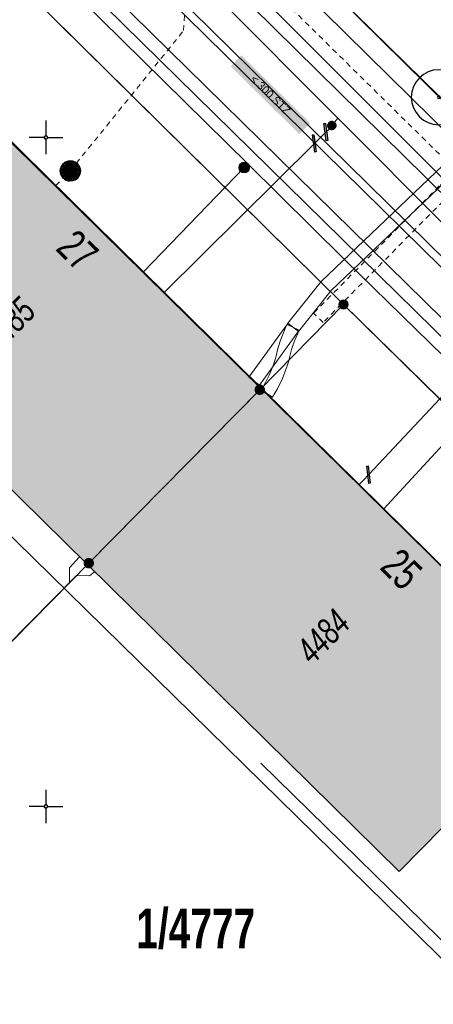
# Model space of a CAD drawing. Header units: metres. Extents: x 2695560 to 2696939, y 1260491 to 1262050.
# Tile 536 of 656: x 2695925 to 2695940, y 1261117 to 1261154. Entities that reach past the tile are written whole.
import ezdxf

# ---------------------------------------------------------------- set-up
doc = ezdxf.new("R2010")
doc.units = ezdxf.units.M
doc.linetypes.add('AUSGEZOGEN', pattern=[0])
doc.linetypes.add('VERDECKT2_S2', pattern=[0.36, 0.2, -0.16])
for name, color, linetype in [('XR$1$AV_Gebäudeflächen (BB)', 7, 'AUSGEZOGEN'), ('XR$1$AV_Grenzpunkte', 7, 'AUSGEZOGEN'), ('XR$1$AV_Grundstück-Nr.', 7, 'AUSGEZOGEN'), ('XR$1$AV_Haus-Nr.', 7, 'AUSGEZOGEN'), ('XR$1$AV_Koordinatennetzpunkte', 7, 'AUSGEZOGEN'), ('XR$1$AV_Linien (BB)', 7, 'AUSGEZOGEN'), ('XR$1$AV_Versicherung-Nr.', 7, 'AUSGEZOGEN'), ('XR$1$AW_LK_Schachtdeckel', 24, 'AUSGEZOGEN'), ('XR$1$GA_LK_Rohrleitungsteil', 32, 'AUSGEZOGEN'), ('XR$1$GR_Baum', 94, 'AUSGEZOGEN'), ('XR$1$Liegenschaftsgrenzen', 7, 'AUSGEZOGEN'), ('XR$1$PFAV', 255, 'AUSGEZOGEN'), ('XR$1$PFAW', 255, 'AUSGEZOGEN'), ('XR$1$PFWA', 255, 'AUSGEZOGEN'), ('XR$1$RP_Abstandslinie', 7, 'AUSGEZOGEN'), ('XR$1$WA_LK_Absperrarmatur', 171, 'AUSGEZOGEN')]:
    doc.layers.add(name, color=color, linetype=linetype)
for name, color, linetype, lineweight in [('XR$2$ABW-Linie-R-genau', 4, 'AUSGEZOGEN', 18), ('XR$2$ABW-Linie-R-ungenau', 4, 'VERDECKT2_S2', 18), ('XR$2$ABW-LinieFlaeche-R-genau', 4, 'AUSGEZOGEN', 18), ('XR$2$ABW-Punkt', 6, 'AUSGEZOGEN', 18), ('XR$2$ELE-Flaeche-oberirdisch', 1, 'AUSGEZOGEN', 18), ('XR$2$ELE-Linie-ungenau', 1, 'VERDECKT2_S2', 18), ('XR$2$ELE-LinieFlaeche-genau', 1, 'AUSGEZOGEN', 18), ('XR$2$ELE-LinieFlaeche-ungenau', 1, 'VERDECKT2_S2', 18), ('XR$2$GAS-Linie-genau', 12, 'AUSGEZOGEN', 18), ('XR$2$GAS-Punkt', 12, 'AUSGEZOGEN', 18), ('XR$2$KOM-Linie-U-genau', 91, 'AUSGEZOGEN', 18), ('XR$2$WAS-Linie-genau', 5, 'AUSGEZOGEN', 18), ('XR$2$WAS-LinieFlaeche-genau', 5, 'AUSGEZOGEN', 18), ('XR$2$WAS-Punkt', 5, 'AUSGEZOGEN', 18), ('XR$2$WEI-Text', 59, 'AUSGEZOGEN', 18)]:
    doc.layers.add(name, color=color, linetype=linetype, lineweight=lineweight)
doc.styles.add('ARIAL', font='arial.ttf')
doc.styles.add('TXT', font='txt')

# ---------------------------------------------------------------- blocks, each defined once
blk = doc.blocks.new('BAV15')
at = {"layer": 'XR$1$PFAV', "transparency": 33554687}
blk.add_hatch(color=7, dxfattribs=at).paths.add_polyline_path([(0.5, 0), (0.49, 0.1), (0.46, 0.2), (0.41, 0.29), (0.34, 0.36), (0.26, 0.42), (0.17, 0.47), (0.08, 0.49), (-0.03, 0.5), (-0.13, 0.48), (-0.22, 0.45), (-0.31, 0.4), (-0.38, 0.33), (-0.44, 0.24), (-0.48, 0.15), (-0.5, 0.05), (-0.5, -0.05), (-0.48, -0.15), (-0.44, -0.24), (-0.38, -0.33), (-0.31, -0.4), (-0.22, -0.45), (-0.13, -0.48), (-0.03, -0.5), (0.08, -0.49), (0.17, -0.47), (0.26, -0.42), (0.34, -0.36), (0.41, -0.29), (0.46, -0.2), (0.49, -0.1)])
at = {"color": 7, "transparency": 33554687}
for start, end in [(90, 270), (270, 90)]:
    blk.add_arc((0, 0), 0.5, start, end, dxfattribs=at)
at = {"layer": 'XR$1$PFAV', "transparency": 33554687}
blk.add_circle((0, 0), 0.5, dxfattribs=at)
blk = doc.blocks.new('BWAV20')
at = {"true_color": 0x000000, "transparency": 33554687}
blk.add_hatch(color=18, dxfattribs=at).paths.add_polyline_path([(0.167, 0), (0.163, 0.034), (0.153, 0.066), (0.137, 0.095), (0.115, 0.121), (0.088, 0.141), (0.058, 0.156), (0.025, 0.165), (-0.008, 0.166), (-0.042, 0.161), (-0.073, 0.15), (-0.102, 0.132), (-0.126, 0.109), (-0.146, 0.081), (-0.159, 0.05), (-0.166, 0.017), (-0.166, -0.017), (-0.159, -0.05), (-0.146, -0.081), (-0.126, -0.109), (-0.102, -0.132), (-0.073, -0.15), (-0.042, -0.161), (-0.008, -0.166), (0.025, -0.165), (0.058, -0.156), (0.088, -0.141), (0.115, -0.121), (0.137, -0.095), (0.153, -0.066), (0.163, -0.034)])
at = {"layer": 'XR$1$PFAV', "transparency": 33554687}
blk.add_hatch(color=7, dxfattribs=at).paths.add_polyline_path([(0.5, 0), (0.49, 0.101), (0.459, 0.197), (0.41, 0.286), (0.344, 0.362), (0.264, 0.424), (0.174, 0.469), (0.076, 0.494), (-0.025, 0.499), (-0.125, 0.484), (-0.22, 0.449), (-0.306, 0.395), (-0.379, 0.326), (-0.437, 0.243), (-0.477, 0.15), (-0.497, 0.051), (-0.497, -0.051), (-0.477, -0.15), (-0.437, -0.243), (-0.379, -0.326), (-0.306, -0.395), (-0.22, -0.449), (-0.125, -0.484), (-0.025, -0.499), (0.076, -0.494), (0.174, -0.469), (0.264, -0.424), (0.344, -0.362), (0.41, -0.286), (0.459, -0.197), (0.49, -0.101)])
blk = doc.blocks.new('BAV2041')
at = {"color": 7, "transparency": 33554687}
for p, q in [((0, 0.5), (0, 0.05)), ((-0.05, 0), (-0.5, 0)), ((0.05, 0), (0.5, 0)), ((0, -0.05), (0, -0.5))]:
    blk.add_line(p, q, dxfattribs=at)
blk.add_circle((0, 0), 0.05, dxfattribs=at)
for start, end in [(90, 270), (270, 90)]:
    blk.add_arc((0, 0), 0.05, start, end, dxfattribs=at)
blk = doc.blocks.new('WBGR1')
at = {"color": 94, "transparency": 33554687}
for radius, start, end in [(1, 90, 270), (1, 270, 90), (0.05, 90, 270), (0.05, 270, 90)]:
    blk.add_arc((0, 0), radius, start, end, dxfattribs=at)
blk = doc.blocks.new('BAW2082')
at = {"layer": 'XR$1$PFAW', "transparency": 33554687}
blk.add_hatch(color=7, dxfattribs=at).paths.add_polyline_path([(0.509, -0.003), (0.499, 0.098), (0.469, 0.194), (0.42, 0.283), (0.354, 0.359), (0.274, 0.421), (0.183, 0.466), (0.085, 0.491), (-0.016, 0.496), (-0.116, 0.481), (-0.211, 0.446), (-0.297, 0.392), (-0.37, 0.323), (-0.428, 0.24), (-0.468, 0.147), (-0.488, 0.047), (-0.488, -0.054), (-0.468, -0.153), (-0.428, -0.246), (-0.37, -0.329), (-0.297, -0.398), (-0.211, -0.452), (-0.116, -0.487), (-0.016, -0.502), (0.085, -0.497), (0.183, -0.472), (0.274, -0.427), (0.354, -0.366), (0.42, -0.289), (0.469, -0.2), (0.499, -0.104)])
at = {"transparency": 33554687}
for start, end in [(91.1948, 268.8052), (268.8052, 91.1948)]:
    blk.add_arc((0.01, 0), 0.5, start, end, dxfattribs=at)
at = {"layer": 'XR$1$PFAW', "transparency": 33554687}
blk.add_circle((0.009, -0.003), 0.5, dxfattribs=at)
blk = doc.blocks.new('BWA2012')
at = {"layer": 'XR$1$PFWA', "transparency": 33554687}
blk.add_hatch(color=7, dxfattribs=at).paths.add_polyline_path([(0.5, 0), (0.49, 0.101), (0.459, 0.197), (0.41, 0.286), (0.344, 0.362), (0.264, 0.424), (0.174, 0.469), (0.076, 0.494), (-0.025, 0.499), (-0.125, 0.484), (-0.22, 0.449), (-0.306, 0.395), (-0.379, 0.326), (-0.437, 0.243), (-0.477, 0.15), (-0.497, 0.051), (-0.497, -0.051), (-0.477, -0.15), (-0.437, -0.243), (-0.379, -0.326), (-0.306, -0.395), (-0.22, -0.449), (-0.125, -0.484), (-0.025, -0.499), (0.076, -0.494), (0.174, -0.469), (0.264, -0.424), (0.344, -0.362), (0.41, -0.286), (0.459, -0.197), (0.49, -0.101)])
at = {"transparency": 33554687}
blk.add_line((0.354, 0.354), (-0.354, -0.354), dxfattribs=at)
for start, end in [(45, 225), (225, 45)]:
    blk.add_arc((0, 0), 0.5, start, end, dxfattribs=at)
at = {"layer": 'XR$1$PFWA', "transparency": 33554687}
blk.add_circle((0, 0), 0.5, dxfattribs=at)
blk = doc.blocks.new('BGA2013')
at = {"transparency": 33554687}
blk.add_hatch(color=36, dxfattribs=at).paths.add_polyline_path([(-0.291, -0.409), (0.352, 0.357), (0.291, 0.409), (-0.352, -0.357)])
at = {"color": 32, "transparency": 33554687}
blk.add_lwpolyline([(-0.291, -0.409), (-0.352, -0.357), (0.291, 0.409), (0.352, 0.357), (-0.291, -0.409)], close=True, dxfattribs=at)
blk = doc.blocks.new('GAS-BOGEN_VERTIKAL')
at = {"layer": 'XR$2$GAS-Punkt', "linetype": 'AUSGEZOGEN', "true_color": 0xc50000, "transparency": 33554687}
blk.add_hatch(color=12, dxfattribs=at).paths.add_polyline_path([(0, -150), (15, -149), (30, -147), (45, -143), (59, -138), (73, -131), (86, -123), (98, -114), (109, -103), (119, -92), (127, -79), (135, -66), (141, -52), (145, -38), (148, -23), (150, -8), (150, 8), (148, 23), (145, 38), (141, 52), (135, 66), (127, 79), (119, 92), (109, 103), (98, 114), (86, 123), (73, 131), (59, 138), (45, 143), (30, 147), (15, 149), (0, 150), (-15, 149), (-30, 147), (-45, 143), (-59, 138), (-73, 131), (-86, 123), (-98, 114), (-109, 103), (-119, 92), (-127, 79), (-135, 66), (-141, 52), (-145, 38), (-148, 23), (-150, 8), (-150, -8), (-148, -23), (-145, -38), (-141, -52), (-135, -66), (-127, -79), (-119, -92), (-109, -103), (-98, -114), (-86, -123), (-73, -131), (-59, -138), (-45, -143), (-30, -147), (-15, -149)])
at = {"layer": 'XR$2$GAS-Punkt', "linetype": 'AUSGEZOGEN', "lineweight": 25, "transparency": 33554687}
for points in [[(-147, 29, 2500), (0, 0, 2500), (-150, 0, 2500)], [(-147, 29), (0, 0), (-150, 0)], [(-147, 29, 2500), (-147, 29), (-150, 0), (-150, 0, 2500)], [(-150, 0, 2500), (0, 0, 2500), (-147, -29, 2500)], [(-150, 0), (0, 0), (-147, -29)], [(-139, 57, 2500), (0, 0, 2500), (-147, 29, 2500)], [(-139, 57), (0, 0), (-147, 29)], [(-139, 57, 2500), (-139, 57), (-147, 29), (-147, 29, 2500)], [(-147, -29, 2500), (0, 0, 2500), (-139, -57, 2500)], [(-147, -29), (0, 0), (-139, -57)], [(-125, 83, 2500), (0, 0, 2500), (-139, 57, 2500)], [(-125, 83), (0, 0), (-139, 57)], [(-125, 83, 2500), (-125, 83), (-139, 57), (-139, 57, 2500)], [(-139, -57, 2500), (0, 0, 2500), (-125, -83, 2500)], [(-139, -57), (0, 0), (-125, -83)], [(-106, 106, 2500), (0, 0, 2500), (-125, 83, 2500)], [(-106, 106), (0, 0), (-125, 83)], [(-106, 106, 2500), (-106, 106), (-125, 83), (-125, 83, 2500)], [(-125, -83, 2500), (0, 0, 2500), (-106, -106, 2500)], [(-125, -83), (0, 0), (-106, -106)], [(-83, 125, 2500), (0, 0, 2500), (-106, 106, 2500)], [(-83, 125), (0, 0), (-106, 106)], [(-83, 125, 2500), (-83, 125), (-106, 106), (-106, 106, 2500)], [(-106, -106, 2500), (0, 0, 2500), (-83, -125, 2500)], [(-106, -106), (0, 0), (-83, -125)], [(-57, 139, 2500), (0, 0, 2500), (-83, 125, 2500)], [(-57, 139), (0, 0), (-83, 125)], [(-57, 139, 2500), (-57, 139), (-83, 125), (-83, 125, 2500)], [(-83, -125, 2500), (0, 0, 2500), (-57, -139, 2500)], [(-83, -125), (0, 0), (-57, -139)], [(-29, 147, 2500), (0, 0, 2500), (-57, 139, 2500)], [(-29, 147), (0, 0), (-57, 139)], [(-29, 147, 2500), (-29, 147), (-57, 139), (-57, 139, 2500)], [(-57, -139, 2500), (0, 0, 2500), (-29, -147, 2500)], [(-57, -139), (0, 0), (-29, -147)], [(0, 150, 2500), (0, 0, 2500), (-29, 147, 2500)], [(0, 150), (0, 0), (-29, 147)], [(0, 150, 2500), (0, 150), (-29, 147), (-29, 147, 2500)], [(-29, -147, 2500), (0, 0, 2500), (0, -150, 2500)], [(-29, -147), (0, 0), (0, -150)], [(29, 147, 2500), (0, 0, 2500), (0, 150, 2500)], [(29, 147), (0, 0), (0, 150)], [(29, 147, 2500), (29, 147), (0, 150), (0, 150, 2500)], [(57, 139, 2500), (0, 0, 2500), (29, 147, 2500)], [(57, 139), (0, 0), (29, 147)], [(83, 125, 2500), (0, 0, 2500), (57, 139, 2500)], [(83, 125), (0, 0), (57, 139)], [(106, 106, 2500), (0, 0, 2500), (83, 125, 2500)], [(106, 106), (0, 0), (83, 125)], [(125, 83, 2500), (0, 0, 2500), (106, 106, 2500)], [(125, 83), (0, 0), (106, 106)], [(139, 57, 2500), (0, 0, 2500), (125, 83, 2500)], [(139, 57), (0, 0), (125, 83)], [(147, 29, 2500), (0, 0, 2500), (139, 57, 2500)], [(147, 29), (0, 0), (139, 57)], [(150, 0, 2500), (0, 0, 2500), (147, 29, 2500)], [(150, 0), (0, 0), (147, 29)], [(0, -150, 2500), (0, 0, 2500), (29, -147, 2500)], [(29, -147, 2500), (0, 0, 2500), (57, -139, 2500)], [(57, -139, 2500), (0, 0, 2500), (83, -125, 2500)], [(83, -125, 2500), (0, 0, 2500), (106, -106, 2500)], [(106, -106, 2500), (0, 0, 2500), (125, -83, 2500)], [(125, -83, 2500), (0, 0, 2500), (139, -57, 2500)], [(139, -57, 2500), (0, 0, 2500), (147, -29, 2500)], [(147, -29, 2500), (0, 0, 2500), (150, 0, 2500)], [(0, -150), (0, 0), (29, -147)], [(29, -147), (0, 0), (57, -139)], [(57, -139), (0, 0), (83, -125)], [(83, -125), (0, 0), (106, -106)], [(106, -106), (0, 0), (125, -83)], [(125, -83), (0, 0), (139, -57)], [(139, -57), (0, 0), (147, -29)], [(147, -29), (0, 0), (150, 0)], [(57, 139, 2500), (57, 139), (29, 147), (29, 147, 2500)], [(83, 125, 2500), (83, 125), (57, 139), (57, 139, 2500)], [(106, 106, 2500), (106, 106), (83, 125), (83, 125, 2500)], [(125, 83, 2500), (125, 83), (106, 106), (106, 106, 2500)], [(139, 57, 2500), (139, 57), (125, 83), (125, 83, 2500)], [(147, 29, 2500), (147, 29), (139, 57), (139, 57, 2500)], [(150, 0, 2500), (150, 0), (147, 29), (147, 29, 2500)], [(-150, 0, 2500), (-150, 0), (-147, -29), (-147, -29, 2500)], [(-147, -29, 2500), (-147, -29), (-139, -57), (-139, -57, 2500)], [(-139, -57, 2500), (-139, -57), (-125, -83), (-125, -83, 2500)], [(-125, -83, 2500), (-125, -83), (-106, -106), (-106, -106, 2500)], [(-106, -106, 2500), (-106, -106), (-83, -125), (-83, -125, 2500)], [(-83, -125, 2500), (-83, -125), (-57, -139), (-57, -139, 2500)], [(-57, -139, 2500), (-57, -139), (-29, -147), (-29, -147, 2500)], [(-29, -147, 2500), (-29, -147), (0, -150), (0, -150, 2500)], [(0, -150, 2500), (0, -150), (29, -147), (29, -147, 2500)], [(29, -147, 2500), (29, -147), (57, -139), (57, -139, 2500)], [(57, -139, 2500), (57, -139), (83, -125), (83, -125, 2500)], [(83, -125, 2500), (83, -125), (106, -106), (106, -106, 2500)], [(106, -106, 2500), (106, -106), (125, -83), (125, -83, 2500)], [(125, -83, 2500), (125, -83), (139, -57), (139, -57, 2500)], [(139, -57, 2500), (139, -57), (147, -29), (147, -29, 2500)], [(147, -29, 2500), (147, -29), (150, 0), (150, 0, 2500)]]:
    blk.add_3dface(points, dxfattribs=at)
blk = doc.blocks.new('WAS-ABSPERRORGAN')
at = {"layer": 'XR$2$WAS-Punkt', "linetype": 'AUSGEZOGEN', "transparency": 33554687}
for p, q in [((0, 200, 2500), (0, -200, 2500)), ((0, 0), (0, 0))]:
    blk.add_line(p, q, dxfattribs=at)
blk.add_circle((0, 0, 502500), 200, dxfattribs=at)
blk = doc.blocks.new('ABW-NORMSCHACHT_WEITERE')
at = {"layer": 'XR$2$ABW-Punkt', "linetype": 'AUSGEZOGEN', "lineweight": 25, "transparency": 33554687}
for points in [[(-196, 39, 2500), (0, 0, 2500), (-200, 0, 2500)], [(-196, 39), (0, 0), (-200, 0)], [(-196, 39, 2500), (-196, 39), (-200, 0), (-200, 0, 2500)], [(-200, 0, 2500), (0, 0, 2500), (-196, -39, 2500)], [(-200, 0), (0, 0), (-196, -39)], [(-185, 77, 2500), (0, 0, 2500), (-196, 39, 2500)], [(-185, 77), (0, 0), (-196, 39)], [(-185, 77, 2500), (-185, 77), (-196, 39), (-196, 39, 2500)], [(-196, -39, 2500), (0, 0, 2500), (-185, -77, 2500)], [(-196, -39), (0, 0), (-185, -77)], [(-166, 111, 2500), (0, 0, 2500), (-185, 77, 2500)], [(-166, 111), (0, 0), (-185, 77)], [(-166, 111, 2500), (-166, 111), (-185, 77), (-185, 77, 2500)], [(-185, -77, 2500), (0, 0, 2500), (-166, -111, 2500)], [(-185, -77), (0, 0), (-166, -111)], [(-141, 141, 2500), (0, 0, 2500), (-166, 111, 2500)], [(-141, 141), (0, 0), (-166, 111)], [(-141, 141, 2500), (-141, 141), (-166, 111), (-166, 111, 2500)], [(-166, -111, 2500), (0, 0, 2500), (-141, -141, 2500)], [(-166, -111), (0, 0), (-141, -141)], [(-111, 166, 2500), (0, 0, 2500), (-141, 141, 2500)], [(-111, 166), (0, 0), (-141, 141)], [(-111, 166, 2500), (-111, 166), (-141, 141), (-141, 141, 2500)], [(-141, -141, 2500), (0, 0, 2500), (-111, -166, 2500)], [(-141, -141), (0, 0), (-111, -166)], [(-77, 185, 2500), (0, 0, 2500), (-111, 166, 2500)], [(-77, 185), (0, 0), (-111, 166)], [(-77, 185, 2500), (-77, 185), (-111, 166), (-111, 166, 2500)], [(-111, -166, 2500), (0, 0, 2500), (-77, -185, 2500)], [(-111, -166), (0, 0), (-77, -185)], [(-39, 196, 2500), (0, 0, 2500), (-77, 185, 2500)], [(-39, 196), (0, 0), (-77, 185)], [(-39, 196, 2500), (-39, 196), (-77, 185), (-77, 185, 2500)], [(-77, -185, 2500), (0, 0, 2500), (-39, -196, 2500)], [(-77, -185), (0, 0), (-39, -196)], [(0, 200, 2500), (0, 0, 2500), (-39, 196, 2500)], [(0, 200), (0, 0), (-39, 196)], [(0, 200, 2500), (0, 200), (-39, 196), (-39, 196, 2500)], [(-39, -196, 2500), (0, 0, 2500), (0, -200, 2500)], [(-39, -196), (0, 0), (0, -200)], [(39, 196, 2500), (0, 0, 2500), (0, 200, 2500)], [(39, 196), (0, 0), (0, 200)], [(39, 196, 2500), (39, 196), (0, 200), (0, 200, 2500)], [(77, 185, 2500), (0, 0, 2500), (39, 196, 2500)], [(77, 185), (0, 0), (39, 196)], [(111, 166, 2500), (0, 0, 2500), (77, 185, 2500)], [(111, 166), (0, 0), (77, 185)], [(141, 141, 2500), (0, 0, 2500), (111, 166, 2500)], [(141, 141), (0, 0), (111, 166)], [(166, 111, 2500), (0, 0, 2500), (141, 141, 2500)], [(166, 111), (0, 0), (141, 141)], [(185, 77, 2500), (0, 0, 2500), (166, 111, 2500)], [(185, 77), (0, 0), (166, 111)], [(196, 39, 2500), (0, 0, 2500), (185, 77, 2500)], [(196, 39), (0, 0), (185, 77)], [(200, 0, 2500), (0, 0, 2500), (196, 39, 2500)], [(200, 0), (0, 0), (196, 39)], [(0, -200, 2500), (0, 0, 2500), (39, -196, 2500)], [(39, -196, 2500), (0, 0, 2500), (77, -185, 2500)], [(77, -185, 2500), (0, 0, 2500), (111, -166, 2500)], [(111, -166, 2500), (0, 0, 2500), (141, -141, 2500)], [(141, -141, 2500), (0, 0, 2500), (166, -111, 2500)], [(166, -111, 2500), (0, 0, 2500), (185, -77, 2500)], [(185, -77, 2500), (0, 0, 2500), (196, -39, 2500)], [(196, -39, 2500), (0, 0, 2500), (200, 0, 2500)], [(0, -200), (0, 0), (39, -196)], [(39, -196), (0, 0), (77, -185)], [(77, -185), (0, 0), (111, -166)], [(111, -166), (0, 0), (141, -141)], [(141, -141), (0, 0), (166, -111)], [(166, -111), (0, 0), (185, -77)], [(185, -77), (0, 0), (196, -39)], [(196, -39), (0, 0), (200, 0)], [(77, 185, 2500), (77, 185), (39, 196), (39, 196, 2500)], [(111, 166, 2500), (111, 166), (77, 185), (77, 185, 2500)], [(141, 141, 2500), (141, 141), (111, 166), (111, 166, 2500)], [(166, 111, 2500), (166, 111), (141, 141), (141, 141, 2500)], [(185, 77, 2500), (185, 77), (166, 111), (166, 111, 2500)], [(196, 39, 2500), (196, 39), (185, 77), (185, 77, 2500)], [(200, 0, 2500), (200, 0), (196, 39), (196, 39, 2500)], [(-200, 0, 2500), (-200, 0), (-196, -39), (-196, -39, 2500)], [(-196, -39, 2500), (-196, -39), (-185, -77), (-185, -77, 2500)], [(-185, -77, 2500), (-185, -77), (-166, -111), (-166, -111, 2500)], [(-166, -111, 2500), (-166, -111), (-141, -141), (-141, -141, 2500)], [(-141, -141, 2500), (-141, -141), (-111, -166), (-111, -166, 2500)], [(-111, -166, 2500), (-111, -166), (-77, -185), (-77, -185, 2500)], [(-77, -185, 2500), (-77, -185), (-39, -196), (-39, -196, 2500)], [(-39, -196, 2500), (-39, -196), (0, -200), (0, -200, 2500)], [(0, -200, 2500), (0, -200), (39, -196), (39, -196, 2500)], [(39, -196, 2500), (39, -196), (77, -185), (77, -185, 2500)], [(77, -185, 2500), (77, -185), (111, -166), (111, -166, 2500)], [(111, -166, 2500), (111, -166), (141, -141), (141, -141, 2500)], [(141, -141, 2500), (141, -141), (166, -111), (166, -111, 2500)], [(166, -111, 2500), (166, -111), (185, -77), (185, -77, 2500)], [(185, -77, 2500), (185, -77), (196, -39), (196, -39, 2500)], [(196, -39, 2500), (196, -39), (200, 0), (200, 0, 2500)]]:
    blk.add_3dface(points, dxfattribs=at)
blk = doc.blocks.new('ABW-DECKEL')
at = {"layer": 'XR$2$ABW-Punkt', "linetype": 'AUSGEZOGEN', "lineweight": 25, "transparency": 33554687}
for points in [[(-343, 68, 2500), (0, 0, 2500), (-350, 0, 2500)], [(-343, 68), (0, 0), (-350, 0)], [(-343, 68, 2500), (-343, 68), (-350, 0), (-350, 0, 2500)], [(-350, 0, 2500), (0, 0, 2500), (-343, -68, 2500)], [(-350, 0), (0, 0), (-343, -68)], [(-323, 134, 2500), (0, 0, 2500), (-343, 68, 2500)], [(-323, 134), (0, 0), (-343, 68)], [(-323, 134, 2500), (-323, 134), (-343, 68), (-343, 68, 2500)], [(-343, -68, 2500), (0, 0, 2500), (-323, -134, 2500)], [(-343, -68), (0, 0), (-323, -134)], [(-291, 194, 2500), (0, 0, 2500), (-323, 134, 2500)], [(-291, 194), (0, 0), (-323, 134)], [(-291, 194, 2500), (-291, 194), (-323, 134), (-323, 134, 2500)], [(-323, -134, 2500), (0, 0, 2500), (-291, -194, 2500)], [(-323, -134), (0, 0), (-291, -194)], [(-247, 247, 2500), (0, 0, 2500), (-291, 194, 2500)], [(-247, 247), (0, 0), (-291, 194)], [(-247, 247, 2500), (-247, 247), (-291, 194), (-291, 194, 2500)], [(-291, -194, 2500), (0, 0, 2500), (-247, -247, 2500)], [(-291, -194), (0, 0), (-247, -247)], [(-194, 291, 2500), (0, 0, 2500), (-247, 247, 2500)], [(-194, 291), (0, 0), (-247, 247)], [(-194, 291, 2500), (-194, 291), (-247, 247), (-247, 247, 2500)], [(-247, -247, 2500), (0, 0, 2500), (-194, -291, 2500)], [(-247, -247), (0, 0), (-194, -291)], [(-134, 323, 2500), (0, 0, 2500), (-194, 291, 2500)], [(-134, 323), (0, 0), (-194, 291)], [(-134, 323, 2500), (-134, 323), (-194, 291), (-194, 291, 2500)], [(-194, -291, 2500), (0, 0, 2500), (-134, -323, 2500)], [(-194, -291), (0, 0), (-134, -323)], [(-68, 343, 2500), (0, 0, 2500), (-134, 323, 2500)], [(-68, 343), (0, 0), (-134, 323)], [(-68, 343, 2500), (-68, 343), (-134, 323), (-134, 323, 2500)], [(-134, -323, 2500), (0, 0, 2500), (-68, -343, 2500)], [(-134, -323), (0, 0), (-68, -343)], [(0, 350, 2500), (0, 0, 2500), (-68, 343, 2500)], [(0, 350), (0, 0), (-68, 343)], [(0, 350, 2500), (0, 350), (-68, 343), (-68, 343, 2500)], [(-68, -343, 2500), (0, 0, 2500), (0, -350, 2500)], [(-68, -343), (0, 0), (0, -350)], [(68, 343, 2500), (0, 0, 2500), (0, 350, 2500)], [(68, 343), (0, 0), (0, 350)], [(68, 343, 2500), (68, 343), (0, 350), (0, 350, 2500)], [(134, 323, 2500), (0, 0, 2500), (68, 343, 2500)], [(134, 323), (0, 0), (68, 343)], [(194, 291, 2500), (0, 0, 2500), (134, 323, 2500)], [(194, 291), (0, 0), (134, 323)], [(247, 247, 2500), (0, 0, 2500), (194, 291, 2500)], [(247, 247), (0, 0), (194, 291)], [(291, 194, 2500), (0, 0, 2500), (247, 247, 2500)], [(291, 194), (0, 0), (247, 247)], [(323, 134, 2500), (0, 0, 2500), (291, 194, 2500)], [(323, 134), (0, 0), (291, 194)], [(343, 68, 2500), (0, 0, 2500), (323, 134, 2500)], [(343, 68), (0, 0), (323, 134)], [(350, 0, 2500), (0, 0, 2500), (343, 68, 2500)], [(350, 0), (0, 0), (343, 68)], [(0, -350, 2500), (0, 0, 2500), (68, -343, 2500)], [(68, -343, 2500), (0, 0, 2500), (134, -323, 2500)], [(134, -323, 2500), (0, 0, 2500), (194, -291, 2500)], [(194, -291, 2500), (0, 0, 2500), (247, -247, 2500)], [(247, -247, 2500), (0, 0, 2500), (291, -194, 2500)], [(291, -194, 2500), (0, 0, 2500), (323, -134, 2500)], [(323, -134, 2500), (0, 0, 2500), (343, -68, 2500)], [(343, -68, 2500), (0, 0, 2500), (350, 0, 2500)], [(0, -350), (0, 0), (68, -343)], [(68, -343), (0, 0), (134, -323)], [(134, -323), (0, 0), (194, -291)], [(194, -291), (0, 0), (247, -247)], [(247, -247), (0, 0), (291, -194)], [(291, -194), (0, 0), (323, -134)], [(323, -134), (0, 0), (343, -68)], [(343, -68), (0, 0), (350, 0)], [(134, 323, 2500), (134, 323), (68, 343), (68, 343, 2500)], [(194, 291, 2500), (194, 291), (134, 323), (134, 323, 2500)], [(247, 247, 2500), (247, 247), (194, 291), (194, 291, 2500)], [(291, 194, 2500), (291, 194), (247, 247), (247, 247, 2500)], [(323, 134, 2500), (323, 134), (291, 194), (291, 194, 2500)], [(343, 68, 2500), (343, 68), (323, 134), (323, 134, 2500)], [(350, 0, 2500), (350, 0), (343, 68), (343, 68, 2500)], [(-350, 0, 2500), (-350, 0), (-343, -68), (-343, -68, 2500)], [(-343, -68, 2500), (-343, -68), (-323, -134), (-323, -134, 2500)], [(-323, -134, 2500), (-323, -134), (-291, -194), (-291, -194, 2500)], [(-291, -194, 2500), (-291, -194), (-247, -247), (-247, -247, 2500)], [(-247, -247, 2500), (-247, -247), (-194, -291), (-194, -291, 2500)], [(-194, -291, 2500), (-194, -291), (-134, -323), (-134, -323, 2500)], [(-134, -323, 2500), (-134, -323), (-68, -343), (-68, -343, 2500)], [(-68, -343, 2500), (-68, -343), (0, -350), (0, -350, 2500)], [(0, -350, 2500), (0, -350), (68, -343), (68, -343, 2500)], [(68, -343, 2500), (68, -343), (134, -323), (134, -323, 2500)], [(134, -323, 2500), (134, -323), (194, -291), (194, -291, 2500)], [(194, -291, 2500), (194, -291), (247, -247), (247, -247, 2500)], [(247, -247, 2500), (247, -247), (291, -194), (291, -194, 2500)], [(291, -194, 2500), (291, -194), (323, -134), (323, -134, 2500)], [(323, -134, 2500), (323, -134), (343, -68), (343, -68, 2500)], [(343, -68, 2500), (343, -68), (350, 0), (350, 0, 2500)]]:
    blk.add_3dface(points, dxfattribs=at)

msp = doc.modelspace()

# ---------------------------------------------------------------- hatches: boundary and pattern name
at = {"transparency": 33554687}
msp.add_hatch(color=7, dxfattribs=at).paths.add_polyline_path([(2695933.276, 1261152.873), (2695932.872, 1261152.462), (2695935.442, 1261149.933), (2695935.846, 1261150.344)])
at = {"layer": 'XR$1$AV_Gebäudeflächen (BB)', "true_color": 0xd2d2d2, "transparency": 33554687}
for points in [[(2695915.878, 1261145.309), (2695927.517, 1261133.847), (2695934.021, 1261140.442), (2695922.382, 1261151.913)], [(2695927.517, 1261133.847), (2695939.167, 1261122.374), (2695945.659, 1261128.971), (2695934.021, 1261140.442)]]:
    msp.add_hatch(color=254, dxfattribs=at).paths.add_polyline_path(points)

# ---------------------------------------------------------------- linework, layer by layer
at = {"layer": 'XR$1$AV_Linien (BB)', "color": 7, "linetype": 'AUSGEZOGEN', "transparency": 33554687}
for q in [(2695915.878, 1261145.309), (2695934.021, 1261140.442)]:
    msp.add_line((2695927.517, 1261133.847), q, dxfattribs=at)
for points in [[(2695912.345, 1261175.718), (2695926.4, 1261161.876), (2695940.15, 1261148.326), (2695941.253, 1261147.243), (2695955.207, 1261133.505), (2695970.589, 1261118.364), (2695983.966, 1261105.191), (2695997.573, 1261091.812), (2696011.38, 1261078.224), (2696025.663, 1261064.169), (2696031.79, 1261058.157), (2696031.913, 1261058.03)], [(2695982.62, 1261098.73), (2695967.5, 1261113.62), (2695952.41, 1261128.51), (2695937.09, 1261143.57), (2695922.09, 1261158.38), (2695908.38, 1261171.91)], [(2695932.705, 1261159.174), (2695942.67, 1261149.35), (2695949.498, 1261142.652)], [(2695915.878, 1261145.309), (2695922.382, 1261151.913), (2695934.021, 1261140.442)], [(2695934.021, 1261140.442), (2695945.659, 1261128.971), (2695939.167, 1261122.374), (2695927.517, 1261133.847)]]:
    msp.add_lwpolyline(points, dxfattribs=at)
at = {"layer": 'XR$1$Liegenschaftsgrenzen', "color": 7, "linetype": 'AUSGEZOGEN', "transparency": 33554687}
for p, q in [((2695929.22, 1261162.61), (2695971.7, 1261120.8)), ((2695922.09, 1261158.38), (2695937.09, 1261143.57)), ((2695937.09, 1261143.57), (2695952.41, 1261128.51))]:
    msp.add_line(p, q, dxfattribs=at)
msp.add_lwpolyline([(2695937.09, 1261143.57), (2695933.96, 1261140.38), (2695927.57, 1261133.9), (2695916.27, 1261122.42)], dxfattribs=at)
at = {"layer": 'XR$1$RP_Abstandslinie', "color": 7, "linetype": 'AUSGEZOGEN', "transparency": 33554687}
msp.add_lwpolyline([(2696023.31, 1261052.48), (2695984.53, 1261090.67), (2695946.06, 1261128.56), (2695905.1, 1261168.89)], dxfattribs=at)
at = {"layer": 'XR$2$ABW-Linie-R-genau', "linetype": 'AUSGEZOGEN', "transparency": 33554687}
for points in [[(2695927.216, 1261134.122), (2695926.847, 1261133.724), (2695926.844, 1261133.139)], [(2695927.786, 1261133.579), (2695927.594, 1261133.422), (2695927.11, 1261133.434), (2695924.472, 1261130.756)]]:
    msp.add_lwpolyline(points, dxfattribs=at)
at = {"layer": 'XR$2$ABW-Linie-R-ungenau', "linetype": 'VERDECKT2_S2', "transparency": 33554687}
msp.add_line((2695926.339, 1261148.011), (2695926.874, 1261148.555), dxfattribs=at)
msp.add_lwpolyline([(2695926.874, 1261148.555), (2695931.115, 1261153.802), (2695931.147, 1261154.387)], dxfattribs=at)
at = {"layer": 'XR$2$ABW-LinieFlaeche-R-genau', "linetype": 'AUSGEZOGEN', "transparency": 33554687}
msp.add_lwpolyline([(2695959.81, 1261126.214), (2695908.468, 1261176.679), (2695908.678, 1261176.893), (2695960.02, 1261126.428), (2695959.81, 1261126.214)], close=True, dxfattribs=at)
at = {"layer": 'XR$2$ELE-Flaeche-oberirdisch', "transparency": 33554687}
msp.add_lwpolyline([(2695978.887, 1261112.616), (2695970.243, 1261121.159), (2695961.808, 1261129.46), (2695953.036, 1261138.091), (2695944.439, 1261146.547), (2695935.551, 1261155.294), (2695931.042, 1261159.731), (2695917.781, 1261172.926), (2695914.461, 1261176.26), (2695914.318, 1261176.12), (2695914.058, 1261175.859), (2695913.867, 1261175.669), (2695913.654, 1261175.458), (2695916.861, 1261172.011), (2695930.107, 1261158.78), (2695934.67, 1261154.398), (2695943.494, 1261145.587), (2695952.134, 1261137.172), (2695960.919, 1261128.558), (2695969.292, 1261120.195), (2695977.982, 1261111.698)], dxfattribs=at)
at = {"layer": 'XR$2$ELE-Linie-ungenau', "linetype": 'VERDECKT2_S2', "transparency": 33554687}
msp.add_lwpolyline([(2696030.717, 1261060.528), (2695916.23, 1261173.248), (2695914.65, 1261174.998), (2695913.151, 1261176.828), (2695910.381, 1261181.698), (2695909.521, 1261182.888), (2695908.821, 1261184.158), (2695908.281, 1261185.818), (2695907.991, 1261187.528), (2695907.991, 1261189.028), (2695908.301, 1261190.738), (2695908.851, 1261192.348), (2695909.521, 1261193.618), (2695910.381, 1261194.698), (2695911.441, 1261195.868), (2695916.234, 1261200.521)], dxfattribs=at)
at = {"layer": 'XR$2$ELE-LinieFlaeche-genau', "linetype": 'AUSGEZOGEN', "transparency": 33554687}
for points in [[(2695935.013, 1261142.866), (2695936.258, 1261144.43), (2695940.806, 1261148.762), (2695941.15, 1261148.4), (2695936.628, 1261144.092), (2695935.405, 1261142.554), (2695935.013, 1261142.866)], [(2695933.552, 1261140.85), (2695935.007, 1261142.857), (2695935.411, 1261142.563), (2695933.956, 1261140.556), (2695933.552, 1261140.85)], [(2695934.011, 1261140.371), (2695934.099, 1261140.514), (2695934.179, 1261140.655), (2695934.254, 1261140.798), (2695934.323, 1261140.944), (2695934.388, 1261141.094), (2695934.447, 1261141.245), (2695934.5, 1261141.398), (2695934.546, 1261141.548), (2695934.581, 1261141.7), (2695934.623, 1261141.866), (2695934.671, 1261142.03), (2695934.723, 1261142.191), (2695934.781, 1261142.351), (2695934.844, 1261142.51), (2695934.912, 1261142.666), (2695934.983, 1261142.816), (2695935.435, 1261142.604), (2695935.368, 1261142.46), (2695935.306, 1261142.318), (2695935.249, 1261142.175), (2695935.197, 1261142.029), (2695935.149, 1261141.882), (2695935.105, 1261141.734), (2695935.067, 1261141.584), (2695935.03, 1261141.42), (2695934.976, 1261141.242), (2695934.915, 1261141.071), (2695934.85, 1261140.904), (2695934.779, 1261140.738), (2695934.702, 1261140.576), (2695934.619, 1261140.415), (2695934.529, 1261140.258), (2695934.437, 1261140.109), (2695934.011, 1261140.371)]]:
    msp.add_lwpolyline(points, close=True, dxfattribs=at)
at = {"layer": 'XR$2$ELE-LinieFlaeche-ungenau', "linetype": 'VERDECKT2_S2', "transparency": 33554687}
msp.add_lwpolyline([(2695935.973, 1261143.246), (2695940.715, 1261148.044), (2695941.071, 1261147.692), (2695936.329, 1261142.894), (2695935.973, 1261143.246)], close=True, dxfattribs=at)
at = {"layer": 'XR$2$GAS-Linie-genau', "linetype": 'AUSGEZOGEN', "transparency": 33554687}
for p, q in [((2695936.877, 1261150.528), (2695914.541, 1261172.952)), ((2695936.877, 1261150.528), (2695936.651, 1261150.252)), ((2695936.523, 1261150.096), (2695936.43, 1261150.004)), ((2695936.651, 1261150.252), (2695936.523, 1261150.096)), ((2695936.43, 1261150.004), (2695936.004, 1261149.582)), ((2695936.004, 1261149.582), (2695930.39, 1261144.018)), ((2695943.687, 1261143.231), (2695938.022, 1261137.206)), ((2695938.022, 1261137.206), (2695937.834, 1261137.006)), ((2695937.834, 1261137.006), (2695937.675, 1261136.838))]:
    msp.add_line(p, q, dxfattribs=at)
msp.add_lwpolyline([(2695943.929, 1261143.488), (2695941, 1261146.388), (2695936.877, 1261150.528)], dxfattribs=at)
at = {"layer": 'XR$2$KOM-Linie-U-genau', "linetype": 'AUSGEZOGEN', "transparency": 33554687}
for p, q in [((2695941.603, 1261118.29), (2695910.522, 1261148.775)), ((2695933.999, 1261126.429), (2695951.009, 1261109.768))]:
    msp.add_line(p, q, dxfattribs=at)
at = {"layer": 'XR$2$WAS-Linie-genau', "linetype": 'AUSGEZOGEN', "transparency": 33554687}
for p, q in [((2695933.517, 1261148.825), (2695913.984, 1261168.054)), ((2695933.378, 1261148.681), (2695929.611, 1261144.786)), ((2695933.517, 1261148.825), (2695933.378, 1261148.681)), ((2695942.282, 1261139.933), (2695938.596, 1261135.929))]:
    msp.add_line(p, q, dxfattribs=at)
msp.add_lwpolyline([(2695942.417, 1261140.08), (2695937.167, 1261145.212), (2695937.104, 1261145.274), (2695933.517, 1261148.825)], dxfattribs=at)
at = {"layer": 'XR$2$WAS-LinieFlaeche-genau', "linetype": 'AUSGEZOGEN', "transparency": 33554687}
msp.add_lwpolyline([(2695914.842, 1261168.499), (2695968.13, 1261116.189), (2695967.78, 1261115.833), (2695914.492, 1261168.143), (2695914.842, 1261168.499)], close=True, dxfattribs=at)

# ---------------------------------------------------------------- block references
at = {"layer": 'XR$1$AV_Grenzpunkte', "color": 7, "linetype": 'AUSGEZOGEN', "lineweight": -3, "transparency": 33554687}
for name, p, xscale, yscale in [('BAV15', (2695937.09, 1261143.57), 0.3249999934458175, 0.3249999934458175), ('BWAV20', (2695933.96, 1261140.38), 0.3899999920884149, 0.3899999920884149), ('BWAV20', (2695927.57, 1261133.9), 0.3899999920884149, 0.3899999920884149)]:
    msp.add_blockref(name, p, dxfattribs=dict(at, xscale=xscale, yscale=yscale))
at = {"layer": 'XR$1$AV_Koordinatennetzpunkte', "color": 7, "linetype": 'AUSGEZOGEN', "lineweight": -3, "transparency": 33554687, "xscale": 1.25, "yscale": 1.25}
for p in [(2695925.97, 1261149.81), (2695925.97, 1261124.81)]:
    msp.add_blockref('BAV2041', p, dxfattribs=at)
at = {"layer": 'XR$1$AW_LK_Schachtdeckel', "color": 24, "linetype": 'AUSGEZOGEN', "lineweight": -3, "transparency": 33554687, "xscale": 0.7499999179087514, "yscale": 0.7499999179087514}
msp.add_blockref('BAW2082', (2695926.874, 1261148.557), dxfattribs=at)
at = {"layer": 'XR$1$GA_LK_Rohrleitungsteil', "color": 32, "linetype": 'AUSGEZOGEN', "lineweight": -3, "transparency": 33554687}
for p, xscale, yscale, rotation in [((2695936.43, 1261150.006), 0.6499999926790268, 0.6499999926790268, 227.7189), ((2695936.004, 1261149.584), 0.6499999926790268, 0.6499999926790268, 227.7189), ((2695938.022, 1261137.208), 0.6499999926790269, 0.6499999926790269, 226.7576999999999)]:
    msp.add_blockref('BGA2013', p, dxfattribs=dict(at, xscale=xscale, yscale=yscale, rotation=rotation))
at = {"layer": 'XR$1$GR_Baum', "color": 94, "linetype": 'AUSGEZOGEN', "lineweight": -3, "transparency": 33554687, "xscale": 1.027451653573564, "yscale": 1.027451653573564}
msp.add_blockref('WBGR1', (2695940.651, 1261151.309), dxfattribs=at)
at = {"layer": 'XR$1$WA_LK_Absperrarmatur', "color": 171, "linetype": 'AUSGEZOGEN', "lineweight": -3, "transparency": 33554687, "xscale": 0.3749999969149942, "yscale": 0.374999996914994, "rotation": 225.9582628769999}
msp.add_blockref('BWA2012', (2695933.378, 1261148.683), dxfattribs=at)
at = {"layer": 'XR$2$ABW-Punkt', "color": 6, "linetype": 'AUSGEZOGEN', "lineweight": 18, "transparency": 33554687, "xscale": 0.001, "yscale": 0.001, "zscale": 0.001, "rotation": 360}
for name in ['ABW-DECKEL', 'ABW-NORMSCHACHT_WEITERE']:
    msp.add_blockref(name, (2695926.874, 1261148.555), dxfattribs=at)
at = {"layer": 'XR$2$GAS-Punkt', "color": 12, "linetype": 'AUSGEZOGEN', "lineweight": 18, "transparency": 33554687, "xscale": 0.0009999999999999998, "yscale": 0.001, "zscale": 0.001, "rotation": 135.9}
msp.add_blockref('GAS-BOGEN_VERTIKAL', (2695936.651, 1261150.252), dxfattribs=at)
at = {"layer": 'XR$2$WAS-Punkt', "color": 5, "linetype": 'AUSGEZOGEN', "lineweight": 18, "transparency": 33554687, "xscale": 0.001, "yscale": 0.001, "zscale": 0.001, "rotation": 136}
msp.add_blockref('WAS-ABSPERRORGAN', (2695933.378, 1261148.681), dxfattribs=at)

# ---------------------------------------------------------------- texts
at = {"layer": 'XR$1$AV_Grundstück-Nr.', "color": 7, "transparency": 33554687, "insert": (2695931.566, 1261120.23), "char_height": 1.48491, "width": 4.98214, "attachment_point": 5, "style": 'ARIAL'}
msp.add_mtext('\\A1;{\\fArial|i0|b1;\\H1.484908;\\W0.700000;\\C7;1/4777}\\P', dxfattribs=at)
at = {"layer": 'XR$1$AV_Haus-Nr.', "color": 7, "transparency": 33554687, "char_height": 1.1621, "width": 1.68109, "attachment_point": 2, "style": 'ARIAL'}
for s, insert, rotation in [('\\W0.70;27', (2695927.559, 1261146.003), 315.4203), ('\\W0.70;25', (2695939.67, 1261134.092), 315.4635)]:
    msp.add_mtext(s, dxfattribs=dict(at, insert=insert, rotation=rotation))
at = {"layer": 'XR$1$AV_Versicherung-Nr.', "color": 7, "transparency": 33554687, "char_height": 0.96842, "width": 2.46457, "attachment_point": 5, "style": 'ARIAL'}
for s, insert, rotation in [('\\A1;{\\fArial|i1|b0;\\H0.968418;\\W0.700000;\\C7;4485}\\P', (2695924.569, 1261142.821), 45.3996), ('\\A1;{\\fArial|i1|b0;\\H0.968418;\\W0.700000;\\C7;4484}\\P', (2695936.328, 1261131.162), 45.423)]:
    msp.add_mtext(s, dxfattribs=dict(at, insert=insert, rotation=rotation))
at = {"layer": 'XR$2$WEI-Text', "transparency": 33554687, "insert": (2695934.359, 1261151.401), "char_height": 0.3, "width": 2.62619, "attachment_point": 5, "rotation": 315.5, "style": 'TXT'}
msp.add_mtext('\\W1.00;<\\~300\\~STZ', dxfattribs=at)

doc.saveas('drawing.dxf')
